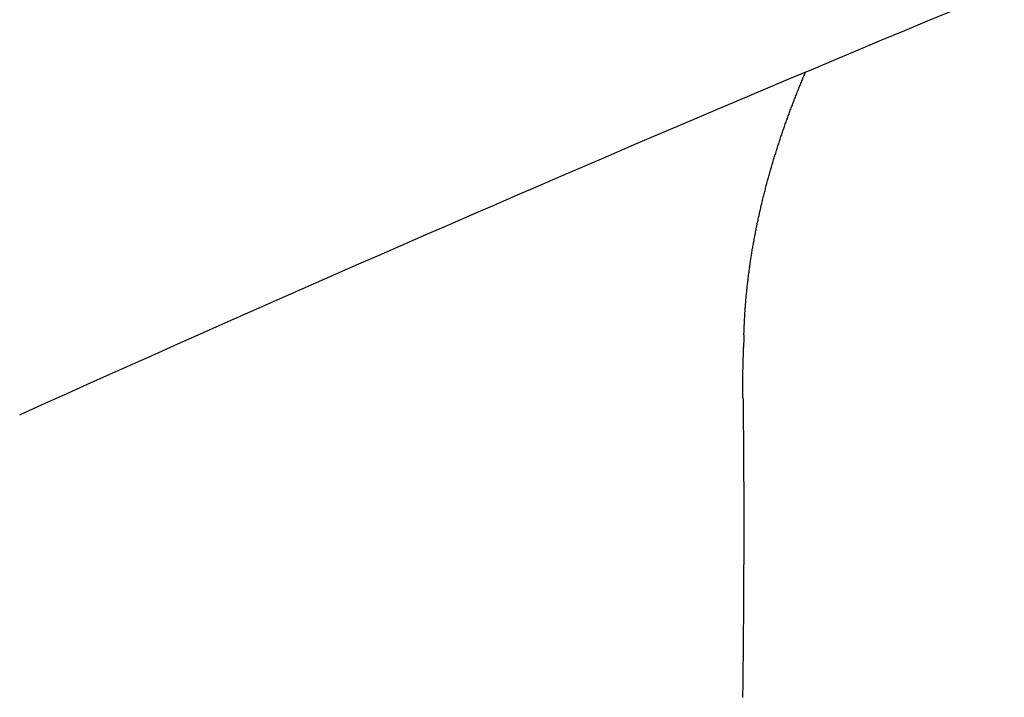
# Model space of a CAD drawing. Header units: millimetres. Extents: x 11979 to 37895, y 18730 to 47884.
# Tile 541 of 656: x 36246.9 to 36251.34, y 43873.01 to 43876.06. Entities that reach past the tile are written whole.
import ezdxf

# ---------------------------------------------------------------- set-up
doc = ezdxf.new("R2010")
doc.units = ezdxf.units.MM
for name, color, linetype in [('-LI-WIDOK', 2, 'Continuous'), ('-WYMIAR', 8, 'Continuous'), ('PROJEKTOWANE', 5, 'Continuous')]:
    doc.layers.add(name, color=color, linetype=linetype)
doc.styles.get("Standard").update_dxf_attribs({"font": 'arial.ttf'})
doc.dimstyles.new('CZA-KROPKA-50', dxfattribs={"dimtxt": 12, "dimasz": 1, "dimexe": 2, "dimexo": 25, "dimgap": 4, "dimtad": 1, "dimdec": 1, "dimrnd": 0.5, "dimzin": 9, "dimdsep": 46, "dimtxsty": 'Standard', "dimblk": 'CZA-KROPKA', "dimblk1": 'CZA-KROPKA', "dimblk2": 'CZA-KROPKA', "dimsah": 1, "dimcen": -20, "dimse1": 1, "dimse2": 1, "dimclrd": 8, "dimclre": 8, "dimclrt": 9, "dimadec": 0, "dimazin": 0, "dimtfac": 1, "dimtdec": 1, "dimtmove": 1, "dimatfit": 3, "dimldrblk": 'CZA-KROPKA', "dimfxl": 1, "dimtolj": 1, "dimtzin": 9, "dimarcsym": 0})

# ---------------------------------------------------------------- blocks, each defined once
blk = doc.blocks.new('CZA-KROPKA')
at = {"layer": '-WYMIAR', "linetype": 'ByBlock'}
for p, q in [((0, 10), (0, -10)), ((5, 0), (-5, 0))]:
    blk.add_line(p, q, dxfattribs=at)
at = {"layer": '-WYMIAR', "linetype": 'ByBlock', "const_width": 2.5}
blk.add_lwpolyline([(-1.25, 0, 1), (1.25, 0, 1)], format="xyb", close=True, dxfattribs=at)
blk = doc.blocks.new('*D2741')
at = {"layer": '-LI-WIDOK', "color": 8, "lineweight": -2}
blk.add_line((36466.8966, 45107.4301), (36466.8966, 43687.4301), dxfattribs=at)
at = {"layer": 'Defpoints', "color": 0}
for p in [(35203.3994, 45108.4301), (36312.9262, 43686.4301), (36466.8966, 43686.4301)]:
    blk.add_point(p, dxfattribs=at)
at = {"layer": '-LI-WIDOK', "color": 8, "lineweight": -2}
for p, rotation in [((36466.8966, 45108.4301), 90), ((36466.8966, 43686.4301), 270)]:
    blk.add_blockref('CZA-KROPKA', p, dxfattribs=dict(at, rotation=rotation))
at = {"layer": '-LI-WIDOK', "color": 9, "insert": (36456.872, 44397.4301), "char_height": 12, "attachment_point": 5, "rotation": 90}
blk.add_mtext('\\A1;1422', dxfattribs=at)
blk = doc.blocks.new('*D2762')
at = {"layer": '-LI-WIDOK', "color": 8, "lineweight": -2}
blk.add_line((34613.9262, 43532.4629), (36311.9262, 43532.4629), dxfattribs=at)
at = {"layer": 'Defpoints', "color": 0}
for p in [(34612.9262, 43960.4735), (36312.9262, 43636.4735), (36312.9262, 43532.4629)]:
    blk.add_point(p, dxfattribs=at)
at = {"layer": '-LI-WIDOK', "color": 8, "lineweight": -2, "rotation": 180}
blk.add_blockref('CZA-KROPKA', (34612.9262, 43532.4629), dxfattribs=at)
at = {"layer": '-LI-WIDOK', "color": 8, "lineweight": -2}
blk.add_blockref('CZA-KROPKA', (36312.9262, 43532.4629), dxfattribs=at)
at = {"layer": '-LI-WIDOK', "color": 9, "insert": (35462.9262, 43542.5898), "char_height": 12, "attachment_point": 5}
blk.add_mtext('\\A1;1700', dxfattribs=at)
blk = doc.blocks.new('*D2763')
at = {"layer": '-LI-WIDOK', "color": 8, "lineweight": -2}
blk.add_line((34132.9262, 43502.2041), (36311.9262, 43502.2041), dxfattribs=at)
at = {"layer": 'Defpoints', "color": 0}
for p in [(34131.9262, 43960.4735), (36312.9262, 43636.4735), (36312.9262, 43502.2041)]:
    blk.add_point(p, dxfattribs=at)
at = {"layer": '-LI-WIDOK', "color": 8, "lineweight": -2, "rotation": 180}
blk.add_blockref('CZA-KROPKA', (34131.9262, 43502.2041), dxfattribs=at)
at = {"layer": '-LI-WIDOK', "color": 8, "lineweight": -2}
blk.add_blockref('CZA-KROPKA', (36312.9262, 43502.2041), dxfattribs=at)
at = {"layer": '-LI-WIDOK', "color": 9, "insert": (35222.4262, 43512.331), "char_height": 12, "attachment_point": 5}
blk.add_mtext('\\A1;2181', dxfattribs=at)
blk = doc.blocks.new('Pisuar NOVA PRO ze zintegrowanym ceramicznym sitkiem')
at = {"linetype": 'ByBlock'}
for points in [[(0.048522, -0.280264, 0.01172), (0.076356, -0.214528)], [(0.049303, -0.247651, 0.011169), (0.051554, -0.247626)], [(0.052134, -0.247608, 0.001714), (0.051554, -0.247627)]]:
    blk.add_lwpolyline(points, format="xyb", dxfattribs=at)
for points in [[(0.052133, -0.247608, 0), (0.052193, -0.247606, 0), (0.052243, -0.247604, 0), (0.052303, -0.247603, 0), (0.052353, -0.247601, 0), (0.052413, -0.247599, 0), (0.052463, -0.247596, 0), (0.052513, -0.247594, 0), (0.052573, -0.247592, 0), (0.052623, -0.247589, 0), (0.052683, -0.247587, 0), (0.052733, -0.247584, 0), (0.052793, -0.247581, 0), (0.052843, -0.247578, 0), (0.052903, -0.247575, 0), (0.052953, -0.247572, 0), (0.053013, -0.247569, 0), (0.053063, -0.247565, 0), (0.053123, -0.247562, 0), (0.053173, -0.247558, 0), (0.053233, -0.247554, 0), (0.053283, -0.24755, 0), (0.053343, -0.247546, 0), (0.053393, -0.247542, 0), (0.053453, -0.247538, 0), (0.053503, -0.247534, 0), (0.053563, -0.247529, 0), (0.053613, -0.247525, 0), (0.053673, -0.24752, 0), (0.053723, -0.247516, 0), (0.053773, -0.247511, 0), (0.053833, -0.247506, 0), (0.053883, -0.247501, 0), (0.053943, -0.247496, 0), (0.053993, -0.24749, 0), (0.054053, -0.247485, 0), (0.054103, -0.247479, 0), (0.054163, -0.247474, 0), (0.054213, -0.247468, 0), (0.054273, -0.247462, 0), (0.054323, -0.247456, 0), (0.054383, -0.24745, 0), (0.054433, -0.247444, 0), (0.054483, -0.247438, 0), (0.054543, -0.247432, 0), (0.054593, -0.247425, 0), (0.054653, -0.247419, 0), (0.054703, -0.247412, 0), (0.054763, -0.247405, 0), (0.054813, -0.247398, 0), (0.054873, -0.247391, 0), (0.054923, -0.247384, 0), (0.054973, -0.247377, 0), (0.055033, -0.24737, 0), (0.055083, -0.247362, 0), (0.055143, -0.247355, 0), (0.055193, -0.247347, 0), (0.055253, -0.24734, 0), (0.055303, -0.247332, 0), (0.055363, -0.247324, 0), (0.055413, -0.247316, 0), (0.055463, -0.247308, 0), (0.055523, -0.2473, 0), (0.055573, -0.247291, 0), (0.055633, -0.247283, 0), (0.055683, -0.247274, 0), (0.055743, -0.247266, 0), (0.055793, -0.247257, 0), (0.055843, -0.247248, 0), (0.055903, -0.247239, 0), (0.055953, -0.24723, 0), (0.056013, -0.247221, 0), (0.056063, -0.247212, 0), (0.056113, -0.247202, 0), (0.056173, -0.247193, 0), (0.056223, -0.247183, 0), (0.056283, -0.247174, 0), (0.056333, -0.247164, 0), (0.056383, -0.247154, 0), (0.056443, -0.247144, 0), (0.056493, -0.247134, 0), (0.056553, -0.247124, 0), (0.056603, -0.247114, 0), (0.056653, -0.247104, 0), (0.056713, -0.247093, 0), (0.056763, -0.247083, 0), (0.056823, -0.247072, 0), (0.056873, -0.247061, 0), (0.056923, -0.247051, 0), (0.056983, -0.24704, 0), (0.057033, -0.247029, 0), (0.057083, -0.247018, 0), (0.057143, -0.247007, 0), (0.057193, -0.246995, 0), (0.057253, -0.246984, 0), (0.057303, -0.246972, 0), (0.057353, -0.246961, 0), (0.057413, -0.246949, 0), (0.057463, -0.246938, 0), (0.057513, -0.246926, 0), (0.057573, -0.246914, 0), (0.057623, -0.246902, 0), (0.057673, -0.24689, 0), (0.057733, -0.246878, 0), (0.057783, -0.246865, 0), (0.057843, -0.246853, 0), (0.057893, -0.246841, 0), (0.057943, -0.246828, 0), (0.058003, -0.246815, 0), (0.058053, -0.246803, 0), (0.058103, -0.24679, 0), (0.058163, -0.246777, 0), (0.058213, -0.246764, 0), (0.058263, -0.246751, 0), (0.058323, -0.246738, 0), (0.058373, -0.246725, 0), (0.058423, -0.246711, 0), (0.058483, -0.246698, 0), (0.058533, -0.246684, 0), (0.058583, -0.246671, 0), (0.058633, -0.246657, 0), (0.058693, -0.246643, 0), (0.058743, -0.246629, 0), (0.058793, -0.246616, 0), (0.058853, -0.246602, 0), (0.058903, -0.246587, 0), (0.058953, -0.246573, 0), (0.059013, -0.246559, 0), (0.059063, -0.246545, 0), (0.059113, -0.24653, 0), (0.059173, -0.246516, 0), (0.059223, -0.246501, 0), (0.059273, -0.246486, 0), (0.059323, -0.246472, 0), (0.059383, -0.246457, 0), (0.059433, -0.246442, 0), (0.059483, -0.246427, 0), (0.059543, -0.246412, 0), (0.059593, -0.246396, 0), (0.059643, -0.246381, 0), (0.059693, -0.246366, 0), (0.059753, -0.24635, 0), (0.059803, -0.246335, 0), (0.059853, -0.246319, 0), (0.059903, -0.246304, 0), (0.059963, -0.246288, 0), (0.060013, -0.246272, 0), (0.060063, -0.246256, 0), (0.060113, -0.24624, 0), (0.060173, -0.246224, 0), (0.060223, -0.246208, 0), (0.060273, -0.246192, 0), (0.060323, -0.246175, 0), (0.060383, -0.246159, 0), (0.060433, -0.246142, 0), (0.060483, -0.246126, 0), (0.060533, -0.246109, 0), (0.060593, -0.246092, 0), (0.060643, -0.246076, 0), (0.060693, -0.246059, 0), (0.060743, -0.246042, 0), (0.060793, -0.246025, 0), (0.060853, -0.246008, 0), (0.060903, -0.24599, 0), (0.060953, -0.245973, 0), (0.061003, -0.245956, 0), (0.061063, -0.245938, 0), (0.061113, -0.245921, 0), (0.061163, -0.245903, 0), (0.061213, -0.245886, 0), (0.061263, -0.245868, 0), (0.061323, -0.24585, 0), (0.061373, -0.245832, 0), (0.061423, -0.245814, 0), (0.061473, -0.245796, 0), (0.061523, -0.245778, 0), (0.061573, -0.24576, 0), (0.061633, -0.245742, 0), (0.061683, -0.245723, 0), (0.061733, -0.245705, 0), (0.061783, -0.245687, 0), (0.061833, -0.245668, 0), (0.061883, -0.245649, 0), (0.061943, -0.245631, 0), (0.061993, -0.245612, 0), (0.062043, -0.245593, 0), (0.062093, -0.245574, 0), (0.062143, -0.245555, 0), (0.062193, -0.245536, 0), (0.062253, -0.245517, 0), (0.062303, -0.245498, 0), (0.062353, -0.245478, 0), (0.062403, -0.245459, 0), (0.062453, -0.24544, 0), (0.062503, -0.24542, 0), (0.062553, -0.245401, 0), (0.062603, -0.245381, 0), (0.062663, -0.245361, 0), (0.062713, -0.245341, 0), (0.062763, -0.245322, 0), (0.062813, -0.245302, 0), (0.062863, -0.245282, 0), (0.062913, -0.245262, 0), (0.062963, -0.245241, 0), (0.063013, -0.245221, 0), (0.063063, -0.245201, 0), (0.063123, -0.245181, 0), (0.063173, -0.24516, 0), (0.063223, -0.24514, 0), (0.063273, -0.245119, 0), (0.063323, -0.245098, 0), (0.063373, -0.245078, 0), (0.063423, -0.245057, 0), (0.063473, -0.245036, 0), (0.063523, -0.245015, 0), (0.063573, -0.244994, 0), (0.063623, -0.244973, 0), (0.063673, -0.244952, 0), (0.063723, -0.244931, 0), (0.063783, -0.24491, 0), (0.063833, -0.244888, 0), (0.063883, -0.244867, 0), (0.063933, -0.244846, 0), (0.063983, -0.244824, 0)], [(0.049303, -0.247651, 0), (0.049173, -0.24765, 0), (0.049043, -0.247648, 0), (0.048913, -0.247647, 0), (0.048783, -0.247645, 0), (0.048663, -0.247644, 0), (0.048533, -0.247642, 0), (0.048403, -0.247641, 0), (0.048273, -0.24764, 0), (0.048143, -0.247638, 0), (0.048013, -0.247637, 0), (0.047883, -0.247636, 0), (0.047753, -0.247635, 0), (0.047633, -0.247634, 0), (0.047503, -0.247633, 0), (0.047373, -0.247631, 0), (0.047243, -0.24763, 0), (0.047113, -0.247629, 0), (0.046983, -0.247629, 0), (0.046853, -0.247628, 0), (0.046723, -0.247627, 0), (0.046603, -0.247626, 0), (0.046473, -0.247625, 0), (0.046343, -0.247625, 0), (0.046213, -0.247624, 0), (0.046083, -0.247623, 0), (0.045953, -0.247623, 0), (0.045823, -0.247622, 0), (0.045693, -0.247621, 0), (0.045573, -0.247621, 0), (0.045443, -0.24762, 0), (0.045313, -0.24762, 0), (0.045183, -0.247619, 0), (0.045053, -0.247619, 0), (0.044923, -0.247619, 0), (0.044793, -0.247618, 0), (0.044663, -0.247618, 0), (0.044543, -0.247618, 0), (0.044413, -0.247618, 0), (0.044283, -0.247618, 0), (0.044153, -0.247617, 0), (0.044023, -0.247617, 0), (0.043893, -0.247617, 0), (0.043763, -0.247617, 0), (0.043633, -0.247617, 0), (0.043513, -0.247617, 0), (0.043383, -0.247617, 0), (0.043253, -0.247617, 0), (0.043123, -0.247617, 0), (0.042993, -0.247618, 0), (0.042863, -0.247618, 0), (0.042733, -0.247618, 0), (0.042603, -0.247618, 0), (0.042483, -0.247618, 0), (0.042353, -0.247619, 0), (0.042223, -0.247619, 0), (0.042093, -0.247619, 0), (0.041963, -0.24762, 0), (0.041833, -0.24762, 0), (0.041703, -0.247621, 0), (0.041583, -0.247621, 0), (0.041453, -0.247622, 0), (0.041323, -0.247622, 0), (0.041193, -0.247623, 0), (0.041063, -0.247623, 0), (0.040933, -0.247624, 0), (0.040803, -0.247624, 0), (0.040673, -0.247625, 0), (0.040553, -0.247626, 0), (0.040423, -0.247627, 0), (0.040293, -0.247627, 0), (0.040163, -0.247628, 0), (0.040033, -0.247629, 0), (0.039903, -0.24763, 0), (0.039773, -0.247631, 0), (0.039643, -0.247631, 0), (0.039523, -0.247632, 0), (0.039393, -0.247633, 0), (0.039263, -0.247634, 0), (0.039133, -0.247635, 0), (0.039003, -0.247636, 0), (0.038873, -0.247637, 0), (0.038743, -0.247638, 0), (0.038613, -0.247639, 0), (0.038493, -0.247641, 0), (0.038363, -0.247642, 0), (0.038233, -0.247643, 0), (0.038103, -0.247644, 0), (0.037973, -0.247645, 0), (0.037843, -0.247646, 0), (0.037713, -0.247648, 0), (0.037583, -0.247649, 0), (0.037463, -0.24765, 0), (0.037333, -0.247652, 0), (0.037203, -0.247653, 0), (0.037073, -0.247654, 0), (0.036943, -0.247656, 0), (0.036813, -0.247657, 0), (0.036683, -0.247659, 0), (0.036553, -0.24766, 0), (0.036433, -0.247662, 0), (0.036303, -0.247663, 0), (0.036173, -0.247665, 0), (0.036043, -0.247666, 0), (0.035913, -0.247668, 0), (0.035783, -0.247669, 0)]]:
    blk.add_polyline3d(points)

msp = doc.modelspace()

# ---------------------------------------------------------------- block references
at = {"layer": 'PROJEKTOWANE', "xscale": -100, "yscale": 100, "zscale": 100, "rotation": 270.0000000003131}
msp.add_blockref('Pisuar NOVA PRO ze zintegrowanym ceramicznym sitkiem', (36274.9262, 43869.4298), dxfattribs=at)

# ---------------------------------------------------------------- dimensions: what is measured, and where the dimension line sits
at = {"layer": '-LI-WIDOK'}
dim = msp.add_linear_dim(base=(36466.8966, 43686.4301), p1=(35203.3994, 45108.4301), p2=(36312.9262, 43686.4301), angle=90, dimstyle='CZA-KROPKA-50', override={"dimfxl": 0, "dimfxlon": 1}, dxfattribs=at)
dim.commit()
dim.dimension.update_dxf_attribs({"geometry": '*D2741', "text_midpoint": (36456.872, 44397.4301)})
for base, p1, picture, middle in [((36312.9262, 43502.2041), (34131.9262, 43960.4735), '*D2763', (35222.4262, 43512.331)), ((36312.9262, 43532.4629), (34612.9262, 43960.4735), '*D2762', (35462.9262, 43542.5898))]:
    dim = msp.add_linear_dim(base=base, p1=p1, p2=(36312.9262, 43636.4735), dimstyle='CZA-KROPKA-50', override={"dimfxl": 0, "dimfxlon": 1}, dxfattribs=at)
    dim.commit()
    dim.dimension.update_dxf_attribs({"geometry": picture, "text_midpoint": middle})

doc.saveas('drawing.dxf')
